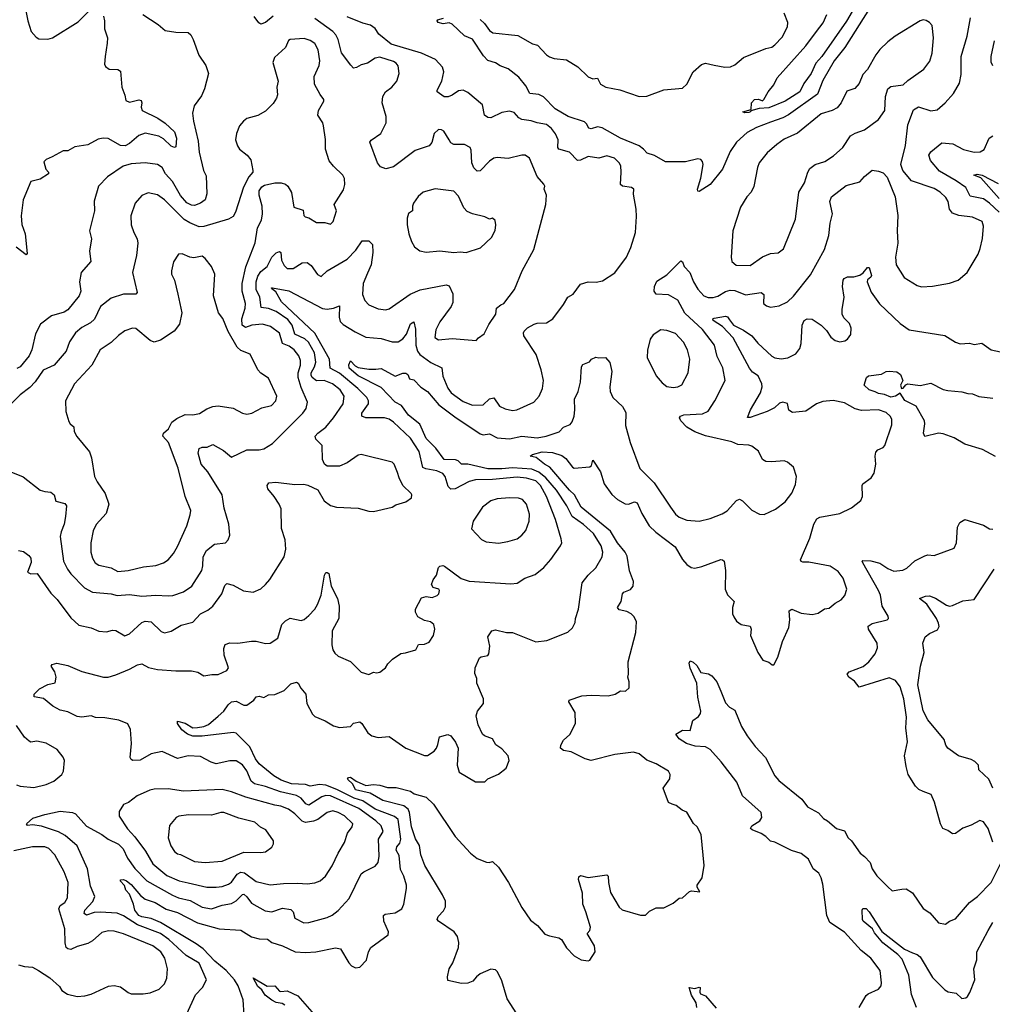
# Model space of a CAD drawing. Extents: x 2056909 to 2160450, y 827444 to 1016825.
# Tile 478 of 501: x 2131233 to 2137533, y 982416 to 988792. Entities that reach past the tile are written whole.
import ezdxf

# ---------------------------------------------------------------- set-up
doc = ezdxf.new("R2010")
doc.units = 0

msp = doc.modelspace()

# ---------------------------------------------------------------- linework, layer by layer
at = {"layer": '0CON10XD'}
for points in [[(2131260.8, 988915), (2131285.8, 988785), (2131307.5, 988715), (2131338.6, 988678.6), (2131357.6, 988667.6), (2131415, 988667.3), (2131445, 988673.9), (2131612, 988778), (2131691.1, 988858.9)], [(2136736.4, 988865), (2136578, 988612), (2136508.1, 988525), (2136435, 988398.9), (2136399.5, 988310.5), (2136212.9, 988177.1), (2136175, 988157.1), (2136095, 988128.8), (2136005.7, 988094.3), (2135945, 988061.2), (2135875, 988000), (2135835, 987939.2), (2135784.5, 987825), (2135705, 987725.6), (2135635, 987678.8), (2135625, 987682.5), (2135624, 987695), (2135644.5, 987765.5), (2135660, 987855), (2135656, 987875), (2135645, 987887.5), (2135625, 987890.6), (2135545, 987871.2), (2135415, 987872.3), (2135345, 987912.5), (2135297.2, 987927.2), (2135274.4, 987955), (2135245, 987975.3), (2135125, 988024.7), (2135005, 988092), (2134975, 988099.1), (2134935, 988086.4), (2134919.3, 988089.3), (2134905, 988118.1), (2134890.5, 988130.5), (2134786.2, 988166.2), (2134700.6, 988215), (2134625, 988293.8), (2134595, 988307.1), (2134538, 988315), (2134511.4, 988365), (2134465, 988420), (2134396.7, 988475), (2134344.4, 988494.4), (2134315, 988513.3), (2134265, 988529.2), (2134238, 988558), (2134166.4, 988666.4), (2134115, 988687.1), (2134035, 988762.9), (2134015, 988771.5), (2133975, 988766), (2133944.3, 988775), (2133936, 988785), (2133938.3, 988791.7), (2133978.7, 988801.3)], [(2136625, 988845.5), (2136588.2, 988781.8), (2136428.4, 988555), (2136390, 988510), (2136358.4, 988445), (2136311.1, 988378.9), (2136285.4, 988325), (2136190.8, 988265), (2136085, 988222.5), (2136021.7, 988218.3), (2135968.3, 988201.7), (2135966.7, 988195), (2135955, 988191.4), (2135929.3, 988189.3), (2135917.5, 988195), (2135970, 988210), (2135973.8, 988255), (2135992.5, 988275), (2136018.3, 988278.3), (2136045, 988267.5), (2136052.5, 988275), (2136080, 988325), (2136118.5, 988371.5), (2136140, 988415), (2136325, 988622.7), (2136393.7, 988716.3), (2136437.4, 988772.6), (2136460.7, 988825)], [(2131775.4, 988815), (2131782.5, 988785), (2131782.6, 988732.6), (2131802.5, 988675), (2131800.5, 988639.5), (2131786.7, 988555), (2131783.3, 988505), (2131788.3, 988488.3), (2131813, 988473), (2131869.3, 988469.3), (2131885, 988460), (2131893.8, 988355), (2131914.1, 988304.1), (2131919.5, 988269.5), (2131945, 988258.8), (2132005, 988274), (2132019.7, 988269.7), (2132024.3, 988255), (2132020, 988225), (2132026.2, 988205), (2132128, 988155), (2132175, 988122.9), (2132235, 988066.2), (2132248.5, 988025), (2132245, 987968.8), (2132235, 987964.2), (2132215, 987972.5), (2132165, 988020), (2132135, 988038.5), (2132045, 988057.5), (2132005, 988043.1), (2131945, 987990), (2131916.7, 987975), (2131885, 987977.1), (2131805, 988022.2), (2131773.8, 988026.2), (2131742.2, 988017.8), (2131675, 987982.5), (2131590.9, 987969.1), (2131545.8, 987944.2), (2131515, 987943.8), (2131442.5, 987905), (2131405, 987886.7), (2131388.3, 987871.7), (2131403.3, 987825), (2131420, 987805), (2131418.8, 987795), (2131365, 987760), (2131304.7, 987745.3), (2131255.8, 987625.8), (2131241.5, 987521.5), (2131246.5, 987466.5), (2131269.2, 987405), (2131282, 987278), (2131275, 987269.2), (2131210, 987320)], [(2132031.2, 988825), (2132130.9, 988760.9), (2132175, 988722), (2132245, 988710.8), (2132325, 988710), (2132341.2, 988695), (2132356.2, 988665), (2132393.2, 988563.2), (2132439.2, 988495), (2132455.8, 988445), (2132430, 988345), (2132409.7, 988300.3), (2132364, 988235), (2132353.3, 988186.7), (2132358, 988135), (2132388.6, 988005), (2132395.4, 987935), (2132423.6, 987815), (2132441.7, 987781.7), (2132446, 987664), (2132434.1, 987625.9), (2132405, 987603.6), (2132365, 987590), (2132345, 987590.4), (2132315, 987607.3), (2132273.5, 987653.4), (2132223.3, 987745), (2132177.5, 987795), (2132156.5, 987835), (2132125, 987855.5), (2132044.6, 987864.6), (2131955, 987858.4), (2131903.8, 987843.8), (2131802, 987775), (2131742.5, 987715), (2131715, 987617.5), (2131716.7, 987555), (2131684.2, 987425), (2131697.3, 987372.7), (2131685.9, 987294.1), (2131693, 987227), (2131632, 987155), (2131620, 987095), (2131630, 987035), (2131617.7, 987005), (2131545, 986913.6), (2131520.8, 986899.2), (2131440, 986875), (2131368.7, 986821.3), (2131335, 986758.1), (2131310.5, 986655), (2131293.3, 986615), (2131235, 986543.8), (2131215, 986534.1)], [(2132875, 988815.4), (2132825, 988773.8), (2132795, 988764.4), (2132781.7, 988771.7), (2132752.1, 988812.1)], [(2132765, 984767.8), (2132825, 984752.2), (2132855, 984755.6), (2132905, 984786.2), (2132930, 984875), (2132955, 984900), (2132985, 984917.5), (2133055, 984902.2), (2133075, 984908.5), (2133105, 984933.3), (2133145.5, 984975), (2133161.8, 985005), (2133185.7, 985065), (2133206.2, 985195), (2133215, 985212.5), (2133225, 985213.3), (2133235.5, 985205.5), (2133249.5, 985125), (2133290.5, 985045), (2133302.1, 984995), (2133300, 984915), (2133256.4, 984835), (2133254.3, 984745), (2133261.2, 984711.2), (2133275, 984690), (2133295, 984671.2), (2133375, 984636.7), (2133445, 984567.5), (2133495, 984552.5), (2133525, 984566.7), (2133545, 984562.5), (2133565, 984566.7), (2133602.5, 984595), (2133618.3, 984621.7), (2133648.6, 984651.4), (2133702.2, 984687.8), (2133731.7, 984691.7), (2133798.7, 984711.3), (2133815, 984746.7), (2133855, 984748.8), (2133885, 984761.2), (2133912.5, 984805), (2133922.5, 984845), (2133915.7, 984875.7), (2133893.9, 984893.9), (2133855, 984901.2), (2133812.5, 984925), (2133796.7, 984955), (2133796.7, 984975), (2133835, 985047.5), (2133865, 985057.5), (2133905, 985051.2), (2133937, 985063), (2133948, 985075), (2133952.5, 985095), (2133947.1, 985105), (2133910, 985115), (2133901.2, 985135), (2133910, 985165), (2133932, 985195), (2133945.8, 985244.2), (2133955, 985253.8), (2133972.7, 985257.3), (2133985, 985252.5), (2134093, 985173), (2134144.1, 985155.9), (2134415, 985139.2), (2134455, 985144.3), (2134505, 985175.7), (2134570.9, 985199.1), (2134628.6, 985245), (2134673.5, 985296.5), (2134736, 985385), (2134744.2, 985405), (2134739.7, 985429.7), (2134702.7, 985555), (2134644.2, 985705), (2134605.2, 985775), (2134576.4, 985806.4), (2134515, 985824.4), (2134455, 985829.3), (2134295, 985814.8), (2134185, 985813.5), (2134145, 985802.3), (2134054, 985755), (2134025, 985751.8), (2134009.2, 985769.3), (2133987.9, 985835), (2133973.6, 985853.6), (2133935, 985870), (2133863, 985883), (2133843.3, 985893.3), (2133820.3, 985995), (2133765, 986083.3), (2133655, 986186.9), (2133625, 986205.9), (2133595, 986214.7), (2133475, 986214.6), (2133448.8, 986225), (2133450, 986245), (2133491.5, 986305), (2133491.2, 986325), (2133481.1, 986345), (2133422.5, 986405), (2133303.6, 986503.6), (2133243.6, 986535), (2133239.2, 986595), (2133145, 986762.6), (2132928.9, 986965), (2132891, 987031), (2132865, 987050), (2132863.3, 987055), (2132870, 987055), (2132976.3, 987036.3), (2133195, 986921.8), (2133225, 986917.9), (2133265.3, 986924.7), (2133305, 986940), (2133301.5, 986865), (2133308.9, 986838.9), (2133328.3, 986818.3), (2133405, 986770), (2133475.8, 986735.8), (2133575, 986728.5), (2133645, 986705.6), (2133685, 986706.9), (2133715, 986725.5), (2133738.2, 986755), (2133765, 986822.5), (2133785, 986836.2), (2133797.4, 986787.4), (2133799.3, 986685), (2133809.5, 986645), (2133824.8, 986624.8), (2133895, 986571.6), (2133967.3, 986537.3), (2133973.6, 986483.6), (2134005, 986405.8), (2134027.5, 986375), (2134105, 986319.6), (2134165, 986296.7), (2134235, 986298.9), (2134275, 986336.5), (2134303.6, 986343.6), (2134340.2, 986290.2), (2134377.7, 986272.3), (2134425, 986261.9), (2134452.5, 986265), (2134563.7, 986316.3), (2134598.1, 986355), (2134618.5, 986405), (2134625.5, 986455), (2134610, 986525), (2134577.8, 986625), (2134498.6, 986745), (2134495.7, 986765), (2134501.4, 986775), (2134523.1, 986796.9), (2134565, 986820.6), (2134585, 986827.5), (2134645, 986829.4), (2134685.6, 986855), (2134755, 986947.5), (2134783.6, 986996.4), (2134817.5, 987015), (2134865, 987078.8), (2134915, 987094.2), (2134967, 987093), (2135008.3, 987101.7), (2135087.6, 987152.4), (2135163.1, 987255), (2135192, 987318), (2135221.4, 987415), (2135227.6, 987517.6), (2135225.4, 987565.4), (2135207.7, 987662.3), (2135211.2, 987695), (2135195.5, 987705.5), (2135136.7, 987715), (2135124.5, 987724.5), (2135129.5, 987805), (2135125.6, 987845), (2135115, 987866), (2135084.6, 987894.6), (2135035, 987910.6), (2134984.3, 987895.7), (2134915, 987905.7), (2134865, 987881.9), (2134845, 987881.1), (2134793.1, 987935), (2134724.3, 987955), (2134719.5, 987965), (2134720, 988015), (2134703.8, 988053.8), (2134677.6, 988087.6), (2134645, 988112.7), (2134585, 988123.8), (2134545, 988138.2), (2134485, 988145.6), (2134465, 988157.5), (2134435, 988191.9), (2134405, 988200.5), (2134355, 988192.2), (2134285, 988156), (2134265, 988158), (2134244.2, 988175), (2134231.2, 988241.2), (2134135, 988320), (2134105, 988336.2), (2134075, 988332.5), (2134035, 988303.6), (2134007.4, 988292.6), (2133982.5, 988292.5), (2133938, 988325), (2133936, 988335), (2133966.3, 988393.7), (2133979.2, 988455), (2133971.2, 988485), (2133926.7, 988535), (2133836, 988576), (2133638.9, 988635), (2133559, 988699), (2133536, 988736), (2133506.1, 988756.1), (2133455, 988770), (2133355, 988810)], [(2133485, 987151.9), (2133457.5, 987085), (2133453, 987013), (2133468.9, 986975), (2133494.3, 986945), (2133555, 986920), (2133605, 986914.5), (2133625, 986918.9), (2133762.9, 987015), (2133826.2, 987043.8), (2133995, 987075.4), (2134015, 987068.6), (2134037.4, 987017.4), (2134038.7, 986961.3), (2134028, 986935), (2133955, 986836.7), (2133928.6, 986785), (2133922.5, 986735), (2133945, 986719.2), (2134035, 986728), (2134190, 986715), (2134205, 986732.5), (2134242.3, 986757.7), (2134272.4, 986817.6), (2134317.5, 986885), (2134320.6, 986925), (2134349.2, 986945), (2134369.2, 986955), (2134438.6, 987045), (2134488.1, 987165), (2134562.2, 987305), (2134641.2, 987595), (2134646, 987655), (2134630, 987695), (2134633.3, 987715), (2134628.3, 987728.3), (2134585, 987776.7), (2134535.8, 987895), (2134506.7, 987915), (2134485, 987915.6), (2134396.8, 987893.2), (2134325, 987899.4), (2134305, 987895.6), (2134275, 987876.7), (2134215, 987814.3), (2134195, 987810.8), (2134175, 987832.5), (2134161.8, 987865), (2134156.8, 987946.8), (2134150, 987965), (2134115, 987984.2), (2134044.2, 987984.2), (2134025.8, 987995.8), (2134014.5, 988014.5), (2133980.7, 988070.7), (2133965, 988080), (2133945, 988080.6), (2133917.3, 988055), (2133902, 987998), (2133885, 987975.7), (2133795.4, 987944.6), (2133655, 987839.2), (2133605, 987827.1), (2133570.5, 987840.5), (2133550, 987865), (2133500.6, 987999.4), (2133508.5, 988011.5), (2133573.1, 988055), (2133605.6, 988125), (2133607.1, 988165), (2133580.6, 988255), (2133585.8, 988295), (2133602.5, 988325), (2133642.9, 988355), (2133675.6, 988395), (2133690, 988445), (2133683.9, 988493.9), (2133671.9, 988511.9), (2133655, 988522.7), (2133565, 988550.8), (2133535, 988543.6), (2133485, 988511.4), (2133445, 988500), (2133415, 988482.5), (2133395, 988479.4), (2133377.2, 988497.2), (2133318.3, 988578.3), (2133295.3, 988665), (2133280.4, 988695), (2133261.2, 988715), (2133145, 988799.2)], [(2133942, 984098), (2133951.8, 984148.2), (2134005, 984162.5), (2134024.5, 984154.5), (2134055, 984113.8), (2134073.1, 984075), (2134065.8, 983965.8), (2134078.8, 983918.8), (2134185, 983857.5), (2134245, 983857.5), (2134265, 983876.7), (2134334, 983906), (2134384.6, 983945.4), (2134403.5, 983995), (2134396.7, 984025), (2134355, 984070), (2134316.4, 984096.4), (2134295, 984135.4), (2134244.1, 984154.1), (2134231.4, 984165), (2134201.9, 984225), (2134190, 984285), (2134198.8, 984315), (2134236.7, 984365), (2134236.7, 984395), (2134193.8, 984495), (2134193.3, 984525), (2134181.7, 984558.3), (2134184.1, 984595.9), (2134210.5, 984659.5), (2134222.9, 984667.1), (2134265, 984674.3), (2134272, 984685), (2134278.8, 984735), (2134266, 984795), (2134290, 984835), (2134315, 984840.8), (2134385, 984824.2), (2134425, 984824), (2134575, 984764.2), (2134647.5, 984772.5), (2134783.6, 984826.4), (2134812.5, 984855), (2134831.7, 984888.3), (2134833.3, 984915), (2134852.5, 984975), (2134876.7, 985145), (2134915, 985195.7), (2134965, 985242.5), (2135006.7, 985315), (2135009.5, 985345), (2134999.6, 985385), (2134948.8, 985465), (2134885, 985524.3), (2134811.3, 985575), (2134776.7, 985645), (2134710.6, 985745), (2134641.2, 985825), (2134595, 985862.3), (2134550.6, 985880.6), (2134425, 985890.3), (2134355, 985883), (2134265, 985884.5), (2134135, 985913.1), (2134095, 985913.8), (2134072.7, 985935), (2134055, 985942.6), (2133982.9, 985945), (2133927.5, 986017.5), (2133865, 986079.3), (2133823.9, 986173.9), (2133752, 986232), (2133705, 986294.6), (2133665, 986315.8), (2133575, 986410.4), (2133425, 986487.1), (2133366.6, 986535), (2133365, 986557.5), (2133375, 986583.8), (2133405, 986550), (2133425, 986540.5), (2133495, 986529.4), (2133540.3, 986529.7), (2133575, 986533.2), (2133665, 986483.8), (2133715, 986502.7), (2133735, 986503.5), (2133746.9, 986495), (2133757.5, 986467.5), (2133785, 986460), (2133831.9, 986411.9), (2133875, 986385.6), (2133948.7, 986298.7), (2134050.6, 986220.6), (2134215, 986109.7), (2134235, 986104.7), (2134275, 986111.1), (2134325, 986083.5), (2134405, 986078.5), (2134485, 986096.1), (2134585, 986084.7), (2134643.8, 986095), (2134726.4, 986123.6), (2134755.7, 986154.3), (2134798.3, 986171.7), (2134812.4, 986187.6), (2134824.4, 986225), (2134828.5, 986265), (2134825.7, 986334.3), (2134849.2, 986385), (2134864.3, 986445), (2134872.5, 986545), (2134880, 986560), (2134923.3, 986576.7), (2134936.4, 986593.6), (2134965, 986607.5), (2134985, 986602.5), (2135027.5, 986605), (2135055, 986572.5), (2135068.6, 986515), (2135054.4, 986415), (2135056.9, 986385), (2135075, 986346.2), (2135137, 986287), (2135158.3, 986248.3), (2135157.1, 986165), (2135188, 986055), (2135250, 985885), (2135343.3, 985793.3), (2135447.5, 985635), (2135480.6, 985590.6), (2135505, 985570.6), (2135555, 985550.4), (2135634.4, 985545.6), (2135705, 985562.9), (2135783.3, 985593.3), (2135815, 985611.2), (2135875, 985678.8), (2135895, 985686.7), (2135915, 985676.7), (2135975, 985616.2), (2136025, 985590), (2136055, 985588), (2136127.9, 985622.1), (2136190.9, 985669.1), (2136235, 985726.2), (2136257.9, 985782.1), (2136264.2, 985835), (2136244, 985895), (2136205, 985927.5), (2136184.2, 985935.8), (2136105, 985928.8), (2136065, 985932), (2136043.8, 985945), (2136018, 985998), (2135975, 986030), (2135955, 986036.7), (2135885, 986041.2), (2135845, 986058.5), (2135675, 986096.9), (2135605, 986122.6), (2135553.7, 986153.7), (2135514.5, 986195), (2135507.1, 986215), (2135512, 986225), (2135535, 986232.5), (2135655, 986240.8), (2135692.2, 986257.8), (2135735.7, 986325), (2135801.9, 986455), (2135787.2, 986537.2), (2135750.3, 986610.3), (2135733.1, 986685), (2135655.8, 986785.8), (2135541.5, 986891.5), (2135495, 986975.6), (2135435, 987010), (2135355, 987016), (2135343.3, 987033.3), (2135344.4, 987064.4), (2135360.2, 987099.8), (2135425, 987140), (2135515, 987231.2), (2135526.2, 987225), (2135536.2, 987195), (2135572.9, 987155), (2135596.2, 987095), (2135625, 987046.9), (2135665, 987004.4), (2135692.8, 986992.8), (2135725, 986992.7), (2135755, 987002.5), (2135805, 987032.2), (2135835, 987039.8), (2135865, 987038.6), (2135935, 987011.3), (2136036.4, 987026.4), (2136052.9, 987012.9), (2136051.2, 986955), (2136069.1, 986939.1), (2136095, 986930), (2136151.3, 986938.7), (2136205, 986965.8), (2136245, 987002), (2136355, 987140), (2136445.8, 987305), (2136474.4, 987395), (2136482.7, 987475), (2136497.8, 987535), (2136481.1, 987615), (2136491.9, 987645), (2136585, 987717.8), (2136675, 987742), (2136705, 987776), (2136755, 987817.5), (2136795, 987812.5), (2136825, 987800), (2136851.9, 987771.9), (2136902.5, 987645), (2136920, 987525), (2136915.7, 987425), (2136920, 987345), (2136906.1, 987255), (2136909.5, 987205), (2136962, 987122), (2137045, 987071.4), (2137075, 987063.3), (2137145, 987067.8), (2137255, 987085.7), (2137311.2, 987105), (2137369.4, 987155), (2137440.6, 987275), (2137455, 987310), (2137469.5, 987375), (2137475.5, 987455), (2137467.5, 987485), (2137405, 987514.5), (2137315.3, 987525.3), (2137275, 987539.6), (2137254.7, 987564.7), (2137247.3, 987615), (2137231.2, 987641.2), (2137194.2, 987675), (2137155, 987699.4), (2137008.3, 987748.3), (2136953.8, 987815), (2136941.2, 987855), (2136971.3, 987978.7), (2136985, 988112.5), (2137022.4, 988207.6), (2137055, 988227.5), (2137135, 988202.5), (2137175, 988208.6), (2137227.1, 988255), (2137280.8, 988315), (2137319.5, 988380.5), (2137331.7, 988438.3), (2137331.5, 988555), (2137370, 988685), (2137390.5, 988805)], [(2134215, 988793.1), (2134243.3, 988766.7), (2134275, 988722.9), (2134298.3, 988708.3), (2134459.3, 988689.3), (2134555, 988637.1), (2134587.4, 988627.4), (2134644.3, 988565), (2134665, 988552.2), (2134695, 988541.5), (2134775, 988532.5), (2134847.6, 988487.6), (2134915, 988423.3), (2134945, 988410.5), (2134975, 988414.2), (2134995, 988375.8), (2135028.8, 988355), (2135119.1, 988339.1), (2135244.6, 988294.6), (2135295, 988296.5), (2135405, 988338.1), (2135525, 988348.6), (2135554.3, 988375), (2135595.4, 988455), (2135648.7, 988501.3), (2135675, 988511.2), (2135731.8, 988498.2), (2135800, 988485), (2135837.5, 988487.5), (2135865, 988501.1), (2135921.9, 988548.1), (2136065, 988606), (2136105, 988614.2), (2136125, 988629.2), (2136170.6, 988679.4), (2136205.9, 988745.9), (2136207.5, 988775), (2136184, 988835)], [(2135965, 987201.1), (2136045, 987255.7), (2136095, 987278.6), (2136145, 987282.5), (2136181.1, 987308.9), (2136258.3, 987501.7), (2136279.4, 987675), (2136315.5, 987735), (2136337.1, 987805), (2136351.7, 987828.3), (2136385, 987854.2), (2136448.8, 987875), (2136505, 987911.1), (2136564.7, 987965.3), (2136615, 988040), (2136643.4, 988056.6), (2136705, 988078.6), (2136795, 988146), (2136836.9, 988205), (2136841.4, 988295), (2136856.2, 988345), (2136875, 988359.2), (2136955, 988371.5), (2136985, 988399.2), (2137088.6, 988471.4), (2137127.2, 988522.8), (2137142.5, 988575), (2137150.8, 988675), (2137144.1, 988754.1), (2137126.7, 988775), (2137105, 988788), (2137085, 988790.8), (2137065, 988784.3), (2136903.2, 988686.8), (2136855, 988650), (2136805, 988598.8), (2136778, 988565), (2136725, 988470), (2136695, 988436.7), (2136670.5, 988379.5), (2136642.9, 988347.1), (2136590.3, 988329.7), (2136554.2, 988255), (2136528.2, 988221.8), (2136495.4, 988204.6), (2136425, 988182.5), (2136271.9, 988058.1), (2136185, 988018.5), (2136136.2, 987983.8), (2136075, 987930), (2136022.5, 987865), (2136010.9, 987835), (2135988.7, 987711.3), (2135970, 987675), (2135941.9, 987645), (2135901.1, 987578.9), (2135851.2, 987425), (2135842, 987255), (2135845.8, 987225.8), (2135873.1, 987203.1), (2135965, 987201.1)], [(2132025, 985059.6), (2132115, 985066.1), (2132195, 985060.4), (2132225, 985064.5), (2132295, 985087.5), (2132348.1, 985125), (2132412.2, 985225), (2132420, 985255), (2132422.1, 985315), (2132442.5, 985355), (2132495, 985395.6), (2132565.8, 985404.2), (2132583.8, 985425), (2132593.8, 985455), (2132588.1, 985525), (2132558.3, 985628.3), (2132544.3, 985715), (2132450.9, 985865), (2132409.3, 985915), (2132388.9, 985985), (2132394.4, 986015.6), (2132415, 986024.2), (2132446.8, 986023.2), (2132485, 986040.8), (2132552, 986002), (2132605, 985960), (2132705, 986006.2), (2132785, 986007.8), (2132815, 986014.4), (2132871.2, 986048.8), (2133066.7, 986243.3), (2133089.2, 986275), (2133097.1, 986315), (2133055, 986410.8), (2133037, 986475), (2133036, 986505), (2133050.9, 986555), (2133051.8, 986585), (2133040.9, 986615), (2133010.4, 986655), (2132978.8, 986678.8), (2132935.8, 986695.8), (2132915, 986763.1), (2132857.5, 986805), (2132805, 986820.9), (2132735.7, 986814.3), (2132695, 986800), (2132673.8, 986815), (2132671.1, 986855), (2132693.3, 986925), (2132696.2, 986955), (2132674.1, 987034.1), (2132673.4, 987085), (2132697, 987193), (2132757.3, 987347.3), (2132773.1, 987445), (2132800, 987495), (2132805.7, 987535), (2132804.3, 987585), (2132783.3, 987655), (2132783.3, 987685), (2132800.7, 987709.3), (2132818.3, 987721.7), (2132885, 987736.2), (2132926.1, 987736.1), (2132955, 987726.7), (2132970, 987715), (2132994.1, 987674.1), (2133009.2, 987579.2), (2133068.6, 987558.6), (2133072.5, 987525), (2133082.5, 987515), (2133105, 987510), (2133155, 987480), (2133208.3, 987478.3), (2133245, 987467.5), (2133263.6, 987486.4), (2133284, 987555), (2133270, 987595), (2133329.5, 987690.5), (2133338.8, 987725), (2133336.2, 987765), (2133326.7, 987785), (2133265, 987843.3), (2133237.7, 987877.7), (2133213.2, 987953.2), (2133214.2, 988015.8), (2133201.4, 988105), (2133195.5, 988125.5), (2133163.3, 988175), (2133167.5, 988205), (2133202.5, 988265), (2133202.5, 988275), (2133178.8, 988308.8), (2133142.5, 988375), (2133139.4, 988425), (2133171.9, 988495), (2133177.5, 988525), (2133167, 988597), (2133145, 988638.6), (2133115, 988658.6), (2133075, 988670), (2132985, 988664.2), (2132973.3, 988656.7), (2132955, 988613.3), (2132882.7, 988547.3), (2132872.5, 988515), (2132907.5, 988395), (2132897.5, 988355), (2132902, 988305), (2132896.8, 988283.2), (2132875, 988248.8), (2132825, 988200), (2132775, 988172.5), (2132705, 988153.3), (2132682.5, 988135), (2132656.7, 988105), (2132636.7, 988055), (2132631.2, 988015), (2132644, 987975), (2132656.7, 987955), (2132705.9, 987915.9), (2132730, 987885), (2132743.8, 987815), (2132743.3, 987805), (2132716.7, 987775), (2132682.3, 987707.7), (2132630.6, 987545), (2132615, 987517.5), (2132585, 987500), (2132425, 987452.5), (2132395, 987451.2), (2132335, 987475.9), (2132299, 987499), (2132171.1, 987625), (2132125, 987658.9), (2132065, 987670.6), (2132025, 987652.9), (2131980, 987605), (2131953, 987523), (2131955.7, 987465), (2131971.4, 987415), (2131993.7, 987373.7), (2131998.9, 987345), (2131989.1, 987265), (2131962.7, 987155), (2131994, 987025), (2131984.2, 987015.8), (2131905, 987014.5), (2131825, 986989.2), (2131755.4, 986934.6), (2131717, 986853), (2131691.6, 986828.4), (2131635, 986798.5), (2131594.4, 986765), (2131555, 986706), (2131533.1, 986645), (2131455.6, 986555), (2131385, 986522.9), (2131332.9, 986447.1), (2131298.9, 986411.1), (2131236.8, 986363.2), (2131156.2, 986283.8)], [(2137535, 988493.3), (2137525, 988517.5), (2137525.6, 988555), (2137547.5, 988655)], [(2137576.5, 987545), (2137515, 987604.2), (2137475, 987631.8), (2137389.8, 987649.8), (2137361.5, 987705), (2137299.5, 987749.5), (2137191, 987811), (2137131.4, 987881.4), (2137120.5, 987915), (2137135, 987937.3), (2137205, 987994.4), (2137277.9, 987987.9), (2137345, 987951.9), (2137415.5, 987935.5), (2137455, 987935.6), (2137479.2, 987950.8), (2137513.3, 988025), (2137535, 988040)], [(2137578.1, 987635), (2137458.1, 987768.1), (2137412.5, 987785), (2137435, 987791.4), (2137467.1, 987785), (2137571.5, 987731.5)], [(2134125, 987284.2), (2134216.7, 987315), (2134288.3, 987381.7), (2134312.7, 987427.3), (2134318, 987465), (2134313, 987493), (2134295, 987507.5), (2134275, 987500), (2134245.8, 987515.8), (2134165, 987535.7), (2134131.3, 987551.3), (2134110, 987575), (2134075, 987648.8), (2134045, 987681.2), (2133925, 987697.5), (2133846.7, 987675), (2133813, 987647), (2133783.8, 987605), (2133776.2, 987585), (2133776.2, 987555), (2133752.1, 987537.9), (2133742.3, 987507.7), (2133742, 987465), (2133754, 987405), (2133771.2, 987355), (2133791.2, 987321.2), (2133825, 987296.2), (2133865, 987286.2), (2133955, 987295.8), (2134045, 987284.2), (2134085, 987289.2), (2134125, 987284.2)], [(2131225, 985354), (2131257.6, 985347.6), (2131292.4, 985322.4), (2131305.7, 985305), (2131307, 985277), (2131283.8, 985213.8), (2131305, 985203.7), (2131346, 985206), (2131435, 985078.9), (2131475, 985037.5), (2131565, 984918.6), (2131615, 984871.4), (2131695, 984854.3), (2131745, 984832.5), (2131795, 984828.9), (2131835, 984839.4), (2131855, 984836.7), (2131915, 984803.1), (2131945, 984815.6), (2132025, 984889.4), (2132045, 984897.8), (2132085, 984894), (2132149.7, 984829.7), (2132171.1, 984821.1), (2132215, 984831.9), (2132277.9, 984872.1), (2132355, 984890.8), (2132405, 984944.4), (2132451.7, 984968.3), (2132485, 984994.3), (2132542.7, 985075), (2132562.6, 985127.4), (2132575, 985141.4), (2132615, 985130.5), (2132683.6, 985093.6), (2132745, 985086), (2132795, 985105.8), (2132825.8, 985135), (2132852.6, 985167.4), (2132945, 985313.3), (2132957.5, 985362.5), (2132952.7, 985425), (2132928, 985498), (2132926.5, 985625), (2132914.4, 985655), (2132881.9, 985705), (2132840.8, 985755), (2132836.7, 985775), (2132846.1, 985793.9), (2132891.7, 985798.3), (2133015, 985781.4), (2133074.1, 985784.1), (2133098.3, 985778.3), (2133165, 985747.5), (2133205, 985677.5), (2133245, 985646.7), (2133285, 985636.2), (2133425, 985630), (2133495, 985608.8), (2133525, 985606.7), (2133645, 985636.2), (2133668.3, 985651.7), (2133735, 985670), (2133770, 985695), (2133772.5, 985715), (2133767.5, 985725), (2133715, 985776.7), (2133690, 985825), (2133679.7, 985859.7), (2133658, 985915), (2133645, 985927.5), (2133445, 985976.2), (2133425, 985973.3), (2133355, 985922), (2133305, 985901.2), (2133225, 985900), (2133206.7, 985915), (2133194, 985945), (2133193.1, 986035), (2133150.6, 986075), (2133145.8, 986095), (2133163.1, 986115), (2133215.7, 986154.3), (2133265.4, 986215), (2133328.2, 986305), (2133335.4, 986355), (2133309.2, 986395), (2133258.9, 986435), (2133205, 986454.8), (2133155, 986454.4), (2133128.3, 986475), (2133120.5, 986490.5), (2133121.7, 986505), (2133143.4, 986545), (2133151.5, 986575), (2133142.3, 986635), (2133104.1, 986705), (2133079.2, 986725), (2133015, 986756.7), (2132998.4, 986815), (2132970.7, 986850.7), (2132895, 986903.5), (2132845, 986921.9), (2132797.9, 986927.9), (2132787.9, 986995), (2132764.4, 987045), (2132764.1, 987095), (2132775, 987132.5), (2132795, 987161.8), (2132835.4, 987195), (2132866, 987255), (2132895, 987282.9), (2132915, 987290.6), (2132924, 987285), (2132929.2, 987235), (2132945, 987201.4), (2132965, 987181.1), (2133005, 987181.8), (2133062.7, 987217.3), (2133095, 987219.4), (2133121.1, 987201.1), (2133161.3, 987141.3), (2133185, 987128.8), (2133225, 987166), (2133355, 987241.9), (2133409.2, 987300.8), (2133450.4, 987359.6), (2133495, 987360.5), (2133517.6, 987337.6), (2133521.3, 987285), (2133508.9, 987205), (2133485, 987151.9)], [(2131868.7, 985218.7), (2131935, 985224.6), (2132035, 985250), (2132115, 985257.5), (2132165, 985274), (2132195, 985293.8), (2132230, 985335), (2132255, 985380), (2132316.1, 985513.9), (2132337.1, 985585), (2132340.8, 985615), (2132305.8, 985705), (2132259.2, 985889.2), (2132197.1, 986055), (2132161.1, 986095), (2132164.4, 986115), (2132197.6, 986142.4), (2132218.5, 986185), (2132250.1, 986209.9), (2132305, 986234.6), (2132355, 986233.6), (2132398.4, 986241.6), (2132445, 986271.9), (2132485, 986288.1), (2132517.7, 986292.3), (2132615, 986277.1), (2132676.4, 986243.6), (2132705, 986237.5), (2132736.2, 986243.8), (2132800.3, 986279.7), (2132863.3, 986295), (2132892, 986325), (2132898, 986355), (2132845, 986471.2), (2132795, 986503.1), (2132775, 986524.2), (2132725.5, 986625.5), (2132665, 986650), (2132641.4, 986671.4), (2132582.6, 986772.6), (2132548.1, 986858.1), (2132521.4, 986895), (2132489.2, 987005), (2132497.1, 987145), (2132476, 987195), (2132435, 987246.2), (2132415, 987260), (2132361.2, 987251.2), (2132334.2, 987254.2), (2132285, 987276), (2132262.5, 987275), (2132228.8, 987225), (2132216.7, 987165), (2132216.7, 987145), (2132236.7, 987105), (2132258, 987015), (2132284, 986895), (2132268.8, 986821.2), (2132234.4, 986775.6), (2132145, 986717.5), (2132105, 986704.5), (2132078, 986715), (2131985, 986792.5), (2131964.1, 986794.1), (2131915, 986777.1), (2131872.6, 986747.4), (2131825, 986701.9), (2131753.1, 986655), (2131700, 986555), (2131587.5, 986435), (2131528.8, 986325), (2131531.2, 986255), (2131551.2, 986191.2), (2131558.8, 986175), (2131583.8, 986155), (2131586, 986125), (2131602.2, 986092.2), (2131684.5, 985994.5), (2131698.9, 985955), (2131717.5, 985835), (2131735, 985799.2), (2131785.5, 985725), (2131810, 985655), (2131792.9, 985595), (2131727.4, 985522.6), (2131708.3, 985481.7), (2131693.8, 985405), (2131694.6, 985345), (2131703.8, 985305), (2131721.1, 985275), (2131745, 985260), (2131825, 985243.1), (2131868.7, 985218.7)], [(2135458.3, 983711.7), (2135435, 983722.5), (2135401.2, 983815), (2135444.1, 983875.9), (2135445.8, 983905), (2135436.2, 983925), (2135355, 983974.2), (2135295, 983998), (2135245, 984038.6), (2135207.9, 984047.9), (2135086.7, 984033.3), (2134935, 983994), (2134895, 984006.2), (2134805, 984051.9), (2134755, 984059.2), (2134736.2, 984075), (2134738, 984095), (2134754.4, 984125.6), (2134796.7, 984163.3), (2134831.9, 984235), (2134830, 984305), (2134788.8, 984375), (2134792.5, 984385), (2134875, 984412.9), (2134935, 984417.5), (2135045, 984414), (2135090, 984425), (2135125, 984446.7), (2135157, 984443), (2135180, 984465), (2135180, 984505), (2135172.5, 984535), (2135176.2, 984553.8), (2135174.4, 984635), (2135224.2, 984824.2), (2135227, 984893), (2135211.9, 984925), (2135192.5, 984945), (2135165, 984959.1), (2135115, 984970.6), (2135105.7, 984985), (2135129.5, 985025), (2135136.9, 985075), (2135146.2, 985085), (2135188.7, 985101.3), (2135207.5, 985125), (2135208.1, 985155), (2135182.7, 985222.7), (2135168.5, 985318.5), (2135154.6, 985345), (2135105, 985404.6), (2135060.4, 985480.4), (2134869.1, 985635), (2134826.2, 985716.2), (2134795, 985744.8), (2134667.1, 985895), (2134631.8, 985915), (2134577.9, 985957.9), (2134540, 985965), (2134555, 985977.1), (2134616.4, 985993.6), (2134685, 985990), (2134745, 985969.8), (2134770.5, 985950.5), (2134812.5, 985895), (2134825, 985888), (2134925, 985896), (2134936.2, 985905), (2134945, 985940), (2134994.5, 985864.5), (2135017.6, 985787.6), (2135068.6, 985718.6), (2135105.3, 985685.3), (2135155, 985656.4), (2135175.3, 985654.7), (2135215, 985670), (2135233.3, 985663.3), (2135262.5, 985595), (2135310, 985515), (2135353.2, 985473.2), (2135478.8, 985378.8), (2135526.4, 985296.4), (2135555, 985264), (2135582.5, 985245), (2135605, 985240), (2135652, 985252), (2135775, 985295.7), (2135785.5, 985295.5), (2135795, 985286.2), (2135804.4, 985225), (2135803.1, 985105), (2135818.3, 985068.3), (2135860, 985025), (2135849.2, 984985), (2135850.8, 984945), (2135858, 984925), (2135876.8, 984896.8), (2135905, 984875.8), (2135964, 984864), (2135970, 984845), (2135966.2, 984805), (2136013.8, 984695), (2136045.8, 984645.8), (2136085, 984631.2), (2136106.4, 984613.6), (2136116.7, 984615), (2136143.3, 984665), (2136173.3, 984765), (2136214.1, 984855.9), (2136222, 984905), (2136216.7, 984965), (2136235, 984974), (2136295, 984949.2), (2136365, 984941.2), (2136405, 984948.8), (2136445, 984976.2), (2136475, 984982), (2136515, 985014.2), (2136553.8, 985035), (2136576.8, 985063.2), (2136590, 985105), (2136566.6, 985176.6), (2136535, 985220), (2136482.6, 985252.6), (2136345, 985278.6), (2136305, 985278.8), (2136293.6, 985283.6), (2136291.2, 985295), (2136350.6, 985435), (2136375.6, 985525), (2136395, 985560), (2136415, 985571.2), (2136545.8, 985594.2), (2136619.7, 985630.3), (2136680.5, 985679.5), (2136691.2, 985705), (2136688.8, 985775), (2136695, 985786.2), (2136748.8, 985825), (2136768, 985855), (2136777.5, 985915), (2136773.5, 985965), (2136778.9, 985991.1), (2136792.1, 986007.9), (2136825, 986022), (2136835.8, 986035), (2136881.7, 986168.3), (2136882.5, 986205), (2136870.8, 986225), (2136845, 986248.6), (2136795, 986266.7), (2136685, 986261.1), (2136645, 986272.2), (2136575, 986312.1), (2136502.6, 986327.4), (2136435, 986318.9), (2136393.8, 986305), (2136325, 986256.2), (2136239.5, 986249.5), (2136214.4, 986264.4), (2136206.6, 986306.6), (2136175, 986316), (2136155, 986308), (2136121.7, 986278.3), (2136075, 986255.4), (2135965, 986216), (2135947, 986217), (2135966.9, 986265), (2136030.8, 986375), (2136042.5, 986415), (2136040.9, 986435), (2136016.9, 986485), (2135980.4, 986510.4), (2135960, 986535), (2135855, 986731.1), (2135785.5, 986805), (2135725.6, 986845), (2135722.5, 986855), (2135730.8, 986859.2), (2135805, 986871.5), (2135817.3, 986867.3), (2135830.5, 986849.5), (2135855.8, 986815), (2135921.9, 986781.9), (2135975.3, 986745.3), (2136015, 986698.6), (2136105, 986612.9), (2136125, 986602.5), (2136164.3, 986595.7), (2136207.9, 986602.1), (2136260.5, 986629.5), (2136285, 986662.5), (2136294.2, 986695), (2136301.2, 986815), (2136314.7, 986845.3), (2136333.3, 986855), (2136365, 986852.2), (2136424.6, 986814.6), (2136459.1, 986779.1), (2136487.3, 986737.3), (2136515, 986714), (2136545, 986706.2), (2136577.3, 986712.7), (2136595, 986723.3), (2136615.8, 986754.2), (2136619.2, 986795), (2136608, 986825), (2136570.9, 986860.9), (2136560, 986885), (2136559.4, 986915), (2136573.1, 986995), (2136563.1, 987065), (2136565.8, 987105), (2136573.6, 987116.4), (2136595, 987127.5), (2136635, 987126.2), (2136675, 987138.6), (2136696.9, 987153.1), (2136725, 987187.5), (2136735, 987187.5), (2136749.2, 987135), (2136745.6, 987124.4), (2136725, 987106.7), (2136723.1, 987095), (2136747.3, 987027.3), (2136801.9, 986951.9), (2136935, 986825.7), (2136995, 986782.9), (2137225, 986746.2), (2137295, 986703.3), (2137323.9, 986693.9), (2137385, 986696.7), (2137415, 986690), (2137465, 986696.7), (2137524.5, 986654.5), (2137585, 986641.2)], [(2135465, 986410.8), (2135495, 986414.2), (2135522.3, 986427.7), (2135562.5, 986505), (2135574.2, 986595), (2135558.6, 986655), (2135531.4, 986705), (2135480.9, 986760.9), (2135425, 986780), (2135385, 986782.9), (2135335, 986750.8), (2135316.4, 986723.6), (2135298.7, 986651.3), (2135298.1, 986605), (2135355, 986486.2), (2135395, 986440), (2135425, 986418), (2135465, 986410.8)], [(2137554.3, 985964.3), (2137469.4, 986009.4), (2137355, 986044.5), (2137285, 986084.4), (2137215, 986110.6), (2137185, 986114.3), (2137095, 986094), (2137087.5, 986115), (2137096.2, 986175), (2137092.7, 986195), (2137038.8, 986288.8), (2136965, 986326.7), (2136935, 986374.4), (2136905.2, 986354.8), (2136875, 986348), (2136835, 986364.8), (2136795, 986371.6), (2136773.4, 986383.4), (2136735, 986395.7), (2136702.5, 986425), (2136717.5, 986475), (2136730, 986485), (2136815, 986496.5), (2136845, 986513.1), (2136865, 986516.4), (2136915, 986512.7), (2136938.6, 986495), (2136953.3, 986455), (2136938.8, 986425), (2136945, 986403.3), (2136955, 986405.4), (2136971.9, 986428.1), (2136985, 986434.5), (2137065, 986424.4), (2137135, 986438.1), (2137215, 986398.1), (2137245, 986390.6), (2137335, 986382.9), (2137375, 986370.6), (2137405, 986370), (2137445, 986353.3), (2137535, 986342.5)], [(2131155, 985872.5), (2131255, 985831.9), (2131365, 985745.8), (2131395, 985736), (2131433.6, 985733.6), (2131456.7, 985715), (2131467.5, 985675), (2131525, 985660), (2131535.8, 985645), (2131530.5, 985575), (2131521.2, 985525), (2131500.9, 985475), (2131495.6, 985445), (2131516.4, 985286.4), (2131541.9, 985235), (2131565, 985204.2), (2131652.6, 985112.6), (2131705, 985084.6), (2131825, 985074.6), (2131865, 985063.8), (2131945, 985070), (2132025, 985059.6)], [(2134335, 985403.5), (2134395, 985413.1), (2134455, 985431.4), (2134486.3, 985453.7), (2134511.4, 985485), (2134533.5, 985545), (2134535, 985590), (2134514.5, 985654.5), (2134488.8, 985685), (2134463.6, 985693.6), (2134405, 985695.6), (2134325, 985689.4), (2134285, 985677.1), (2134230.8, 985635), (2134170, 985545), (2134158.8, 985495), (2134225, 985426), (2134255, 985411.4), (2134335, 985403.5)], [(2137535.5, 983465.5), (2137505, 983553.8), (2137475, 983598.8), (2137452.7, 983607.3), (2137395, 983576), (2137342.3, 983557.7), (2137295, 983522.9), (2137275, 983520), (2137245, 983542.5), (2137212.5, 983555), (2137197.5, 983585), (2137158.8, 983725), (2137136.7, 983775), (2137085, 983793.3), (2137056.9, 983806.9), (2137035, 983829.2), (2136988.6, 983905), (2136973.9, 983956.1), (2136963.8, 984025), (2136982.9, 984115), (2136972.4, 984207.6), (2136977.8, 984275), (2136960, 984395), (2136935, 984471.2), (2136905, 984512), (2136865, 984531.4), (2136670, 984470), (2136639.7, 984509.7), (2136603.8, 984535), (2136593.3, 984555), (2136605, 984570), (2136696.1, 984603.9), (2136732.9, 984635), (2136772.9, 984685), (2136788.9, 984725), (2136786.7, 984755), (2136730, 984845), (2136727.5, 984865), (2136755, 984883.1), (2136852.5, 984905), (2136860, 984915), (2136858.8, 984928.8), (2136818.9, 984995), (2136807.7, 985065), (2136796, 985095), (2136693.5, 985275), (2136688.8, 985285), (2136695, 985291.2), (2136745, 985289.1), (2136805, 985271.9), (2136855, 985239.2), (2136895, 985222), (2136953, 985227), (2136979.3, 985240.7), (2137031.3, 985288.7), (2137095, 985321.2), (2137115, 985326.2), (2137155, 985323.3), (2137285, 985370), (2137300.8, 985405), (2137308, 985505), (2137323, 985537), (2137354.2, 985555.8), (2137475, 985518.8), (2137514.5, 985494.5), (2137535, 985493.1)], [(2137536, 983816), (2137510.6, 983875), (2137445.8, 983935), (2137444, 983965), (2137419.1, 983989.1), (2137395, 984002), (2137313.3, 984025), (2137245.6, 984075.6), (2137232, 984095), (2137220.5, 984130.5), (2137115, 984257.5), (2137085, 984316.2), (2137051, 984485), (2137067.1, 984605), (2137091.8, 984695), (2137082, 984755), (2137097.5, 984795), (2137125, 984817.5), (2137177.8, 984842.2), (2137187.4, 984862.6), (2137185, 984883.3), (2137171.8, 984915), (2137107.7, 985007.7), (2137061.2, 985045), (2137100.5, 985059.5), (2137125, 985060.3), (2137165, 985046.9), (2137235, 985000.8), (2137255, 984994.6), (2137275, 984997.9), (2137341.6, 985028.4), (2137415, 985036.7), (2137544.8, 985235)], [(2132315, 982354), (2132372.7, 982477.3), (2132417.5, 982525), (2132442, 982575), (2132395, 982681.9), (2132311.2, 982731.2), (2132199.2, 982835), (2132145, 982874.8), (2131995, 982930.5), (2131905, 982988.2), (2131865, 983006.9), (2131755, 983013.8), (2131715, 983009.8), (2131665, 982993.3), (2131650.6, 983005), (2131653.8, 983025), (2131707.5, 983082.5), (2131719.2, 983115), (2131692.2, 983182.2), (2131672.7, 983292.7), (2131605, 983442.7), (2131528.3, 983508.3), (2131485, 983533.2), (2131375, 983570.5), (2131315, 983579.4), (2131284.3, 983574.3), (2131276.2, 983585), (2131317.9, 983622.1), (2131395, 983646.2), (2131495, 983667.5), (2131575, 983657.9), (2131595, 983648.9), (2131665, 983569.1), (2131765, 983515.3), (2131805, 983485.3), (2131872.3, 983452.3), (2131902.8, 983422.8), (2131932.2, 983362.2), (2131979.5, 983295), (2132055.4, 983215), (2132221.9, 983121.9), (2132261.4, 983105), (2132337.6, 983087.6), (2132415, 983044.6), (2132475, 983035.4), (2132545, 983058.4), (2132605, 983069.7), (2132635, 983085.3), (2132675, 983128.2), (2132685, 983128.8), (2132705, 983112.7), (2132735, 983070.9), (2132821.9, 983021.9), (2132865.5, 983015.5), (2132935, 983039.2), (2132989.4, 983029.4), (2133003.5, 983015), (2133015.8, 982975), (2133073.6, 982943.6), (2133105, 982946.7), (2133225, 982978.9), (2133256.3, 982993.7), (2133295.5, 983024.5), (2133367.8, 983102.2), (2133445, 983260.8), (2133462, 983275), (2133535, 983311.1), (2133554.5, 983335), (2133561.8, 983375), (2133557.1, 983485), (2133586.2, 983535), (2133575, 983572.2), (2133540.4, 983605), (2133429.2, 983685), (2133245, 983765.9), (2133215, 983768), (2133190.1, 983759.9), (2133105, 983705.3), (2133085.3, 983715), (2133055, 983751.1), (2133025, 983768.4), (2132922, 983792), (2132825, 983826.6), (2132754.4, 983844.4), (2132732, 983862), (2132705, 983928.9), (2132675, 983966.5), (2132635, 983992.2), (2132595, 983993.3), (2132505, 983973.8), (2132473.6, 983983.6), (2132405, 984021.8), (2132325, 984026.1), (2132255, 984008.9), (2132155, 984054.2), (2132085, 984038.6), (2132013.6, 983996.4), (2131965, 983995.8), (2131955, 984001.2), (2131948.6, 984015), (2131957.1, 984105), (2131950.6, 984195), (2131933.1, 984233.1), (2131875.4, 984255.4), (2131785, 984270.8), (2131725, 984273.1), (2131695, 984283.5), (2131635, 984276.5), (2131605, 984280), (2131545, 984309.4), (2131495, 984321.1), (2131447.8, 984347.8), (2131386.8, 984396.8), (2131326.7, 984406.7), (2131326, 984425), (2131360.3, 984459.7), (2131415, 984488), (2131463, 984497), (2131470, 984535), (2131459.5, 984569.5), (2131437.5, 984605), (2131442.7, 984617.3), (2131474.3, 984624.3), (2131545, 984610), (2131635, 984570.8), (2131775, 984535.6), (2131805, 984535.6), (2131855, 984549.4), (2131945, 984585.6), (2131995, 984614.4), (2132025, 984621.9), (2132067.2, 984597.2), (2132125, 984584.5), (2132245, 984575.6), (2132345, 984575.8), (2132387.6, 984567.6), (2132425, 984544), (2132477.3, 984552.7), (2132519.1, 984550.9), (2132575, 984578), (2132585.6, 984595), (2132557.2, 984677.2), (2132555, 984720), (2132563.7, 984746.3), (2132595, 984757.5), (2132646.2, 984753.8), (2132735, 984768.6), (2132765, 984767.8)], [(2136669.4, 982395), (2136715, 982472.5), (2136728.8, 982485), (2136795.5, 982514.5), (2136812, 982535), (2136815.8, 982555), (2136806, 982636), (2136745.6, 982715), (2136683.5, 982765), (2136575, 982882.5), (2136479.4, 982945), (2136460.7, 982990.7), (2136435.3, 983195), (2136425, 983236.2), (2136408.6, 983265), (2136372.6, 983292.6), (2136342.2, 983355), (2136295, 983393.5), (2136232.9, 983412.9), (2136125, 983465.5), (2136095, 983472.5), (2136065, 983503.1), (2136035, 983522.9), (2135976.2, 983545), (2135967.5, 983555), (2135975, 983572), (2136026.1, 983603.9), (2136039.5, 983625), (2136035, 983657.5), (2135915, 983765.6), (2135877.1, 983855), (2135777, 983987), (2135706.1, 984066.1), (2135675, 984084.5), (2135608.7, 984088.7), (2135552, 984105), (2135504, 984135), (2135483.3, 984165), (2135525, 984190.8), (2135575, 984190), (2135593.8, 984255), (2135629.7, 984280.3), (2135641.7, 984298.3), (2135644.3, 984315), (2135625.3, 984405), (2135618.6, 984495), (2135575, 984593.3), (2135570, 984625), (2135575, 984640), (2135595, 984631.2), (2135619.4, 984609.4), (2135645, 984563.8), (2135695, 984556.7), (2135715, 984543.3), (2135748.8, 984505), (2135774, 984444), (2135805, 984367.5), (2135829.5, 984339.5), (2135865, 984320), (2135907.5, 984215), (2135945, 984154), (2135997.1, 984085), (2136062.9, 984015), (2136124.3, 983895), (2136149.2, 983865), (2136298, 983745), (2136336, 983695), (2136406.8, 983656.8), (2136439.7, 983619.7), (2136466.2, 983605), (2136522.5, 983555), (2136575, 983538.8), (2136599.4, 983495), (2136620, 983475), (2136676.2, 983395), (2136705, 983374.2), (2136741.9, 983335), (2136755, 983293.3), (2136785, 983248), (2136855, 983176.2), (2136885, 983150), (2136947.5, 983162.5), (2136975, 983163.8), (2137015, 983138.8), (2137085, 983036.7), (2137128.3, 983008.3), (2137184.2, 982944.2), (2137230, 982935), (2137255, 982953.8), (2137295, 982968.8), (2137385, 983075.8), (2137436, 983114), (2137524.3, 983205), (2137590, 983335)], [(2132685.8, 982345), (2132681.1, 982445), (2132647.2, 982535), (2132625.3, 982575), (2132571.2, 982635), (2132496.4, 982696.4), (2132420.3, 982775), (2132375, 982808.2), (2132145, 982946.5), (2132085, 982970.8), (2132025, 982982.5), (2132005, 982992.1), (2131977.9, 983025), (2131970.7, 983065), (2131945, 983128.8), (2131920, 983155), (2131912, 983185), (2131883.8, 983215), (2131887, 983223), (2131905, 983224.3), (2131925, 983216.4), (2131955, 983192.2), (2132015, 983121.1), (2132046.7, 983096.7), (2132111.2, 983075), (2132182.6, 983032.6), (2132255, 983011.5), (2132384.7, 982944.7), (2132525, 982905.3), (2132665, 982895.5), (2132733.4, 982853.4), (2132785, 982839.3), (2132838.5, 982838.5), (2132866.4, 982816.4), (2132935, 982795.5), (2133016.9, 982756.9), (2133085, 982751.1), (2133150, 982755), (2133278.5, 982781.5), (2133310, 982775), (2133363.8, 982685), (2133382.5, 982665), (2133407, 982653), (2133435, 982657.5), (2133478.3, 982701.7), (2133492.5, 982755), (2133508, 982785), (2133618.8, 982865), (2133622.5, 982885), (2133591.8, 982955), (2133589.4, 982990.6), (2133600.9, 982999.1), (2133665, 983008.5), (2133707.3, 983035), (2133722, 983065), (2133738.1, 983165), (2133738.7, 983188.7), (2133722.1, 983245), (2133698.6, 983288.6), (2133690.5, 983380.5), (2133670.9, 983415), (2133675.5, 983435), (2133695, 983460), (2133700.9, 983485), (2133685, 983612.2), (2133661.3, 983631.3), (2133535, 983680), (2133455, 983732.9), (2133399.9, 983750.1), (2133287.5, 983807.5), (2133215, 983835.1), (2133175, 983839.2), (2133115, 983829.1), (2133085, 983839), (2132994.4, 983844.4), (2132926.7, 983866.7), (2132880, 983895), (2132783.5, 983973.5), (2132761.2, 984005), (2132724.4, 984084.4), (2132635, 984171.8), (2132614.6, 984175.4), (2132415, 984151.8), (2132355, 984152.9), (2132318.8, 984165), (2132283.2, 984193.2), (2132254.3, 984235), (2132255, 984250), (2132305, 984236.5), (2132355, 984207.1), (2132385, 984208.1), (2132425, 984215.5), (2132455, 984228.8), (2132518.8, 984281.2), (2132555.7, 984315), (2132582.5, 984355), (2132605, 984375.6), (2132635, 984379.4), (2132685, 984354.4), (2132705, 984354.3), (2132750, 984385), (2132765, 984406.7), (2132785, 984412.5), (2132815, 984402.5), (2132845, 984420), (2132885, 984422), (2132945, 984447.5), (2132988.2, 984491.8), (2133025, 984501.4), (2133036.3, 984496.3), (2133053.5, 984463.5), (2133087.3, 984425), (2133093.1, 984365), (2133128.8, 984295), (2133145, 984280), (2133211.3, 984251.3), (2133265, 984219.2), (2133305, 984207.8), (2133375.9, 984214.1), (2133394.3, 984235.7), (2133435, 984245.7), (2133449.2, 984235), (2133486.9, 984175), (2133514.6, 984154.6), (2133555, 984143.1), (2133625, 984150.8), (2133735, 984074.5), (2133855, 984027.5), (2133875, 984026.7), (2133917.1, 984055), (2133933.5, 984075), (2133942, 984098)], [(2131213, 983837), (2131235, 983828.8), (2131325, 983820.6), (2131405, 983838.6), (2131455, 983861.4), (2131505, 983904), (2131517.5, 983925), (2131524.1, 983994.1), (2131515, 984016.7), (2131475, 984066), (2131405, 984108), (2131345, 984120), (2131305, 984113.3), (2131295, 984120), (2131265, 984146.2), (2131211.5, 984221.5)], [(2134452.9, 982355), (2134390.8, 982450.8), (2134355, 982568.8), (2134326.9, 982626.9), (2134315, 982639.4), (2134285, 982644.4), (2134215, 982613.1), (2134191.4, 982595), (2134168, 982565), (2134135, 982553.3), (2134095, 982550.8), (2134005, 982570), (2134003.8, 982593.8), (2134014.2, 982645), (2134038.6, 982685), (2134074.5, 982785), (2134077.4, 982817.4), (2134068.2, 982855), (2134046.5, 982885), (2133945, 982954.2), (2133938, 982965), (2133944, 982985), (2133978.3, 983021.7), (2133991.7, 983048.3), (2133990.4, 983085), (2133972.5, 983125), (2133856.9, 983315), (2133831.8, 983385), (2133823.2, 983445), (2133797.4, 983487.4), (2133770.9, 983565), (2133758, 983658), (2133749.4, 983679.4), (2133720.5, 983700.5), (2133585, 983736), (2133503.2, 983783.2), (2133408, 983805), (2133391.7, 983841.7), (2133356.7, 983875), (2133363.3, 983885), (2133375, 983887.1), (2133412.2, 983862.2), (2133475, 983832.5), (2133525, 983839.2), (2133565, 983835.7), (2133615, 983819.5), (2133671.2, 983821.2), (2133765, 983796.7), (2133788.3, 983778.3), (2133866.5, 983756.5), (2133912.6, 983712.6), (2134052.8, 983502.8), (2134153.3, 983395), (2134195, 983361.2), (2134256.1, 983336.1), (2134273.6, 983333.6), (2134295, 983340), (2134335, 983304), (2134400, 983205), (2134485, 983042), (2134541.9, 982961.9), (2134587.2, 982927.2), (2134635, 982871.4), (2134665, 982858.6), (2134725, 982845.7), (2134743.3, 982835), (2134775, 982782.5), (2134825, 982730), (2134870, 982705), (2134915, 982697.5), (2134925, 982702.5), (2134960, 982755), (2134956, 982795), (2134907.5, 982875), (2134925.9, 982894.1), (2134930, 982915), (2134900.8, 983015), (2134880, 983065), (2134878, 983135), (2134853.3, 983225), (2134855, 983242.5), (2134865, 983251.2), (2134915, 983237.5), (2135035, 983253.8), (2135043.8, 983245), (2135045.7, 983205), (2135060.5, 983140.5), (2135116.2, 983045), (2135135, 983028.8), (2135255, 982994), (2135285.9, 982994.1), (2135311.2, 983018.8), (2135355, 983041.2), (2135405, 983040), (2135465, 983071.2), (2135505, 983102.5), (2135525, 983106.7), (2135572.3, 983147.7), (2135585, 983152), (2135637.5, 983145), (2135622, 983175), (2135621.7, 983188.3), (2135654.2, 983235), (2135665.6, 983315.6), (2135646.9, 983515), (2135621.2, 983565), (2135597.7, 983587.7), (2135555, 983660), (2135523.9, 983673.9), (2135485, 983703.3), (2135458.3, 983711.7)], [(2132445, 983174), (2132505, 983174.7), (2132545, 983179.6), (2132585, 983193.8), (2132605, 983207.9), (2132641.9, 983258.1), (2132665, 983271.8), (2132688, 983268), (2132765, 983211.2), (2132855, 983190.4), (2132941.7, 983198.3), (2133035, 983201.2), (2133095, 983195.6), (2133145, 983201.9), (2133180, 983215), (2133212.9, 983245), (2133257.8, 983312.2), (2133295.5, 983394.5), (2133337, 983463), (2133355.8, 983525), (2133386.7, 983565), (2133390, 983585), (2133335.8, 983635.8), (2133295, 983658.4), (2133261.5, 983668.5), (2133225, 983658.8), (2133165, 983612.5), (2133135, 983601.2), (2133084.2, 983594.2), (2133063.2, 983603.2), (2133015, 983650.4), (2132975, 983679.6), (2132925, 983698.4), (2132885.7, 983705.7), (2132696.6, 983756.6), (2132605, 983792.1), (2132545, 983806.2), (2132295, 983796.4), (2132195, 983810.5), (2132105, 983810), (2132075, 983803.3), (2131994.5, 983765.5), (2131937, 983723), (2131905, 983709.2), (2131877.1, 983665), (2131877.1, 983635), (2131931.7, 983551.7), (2131979.6, 983499.6), (2132047.3, 983407.3), (2132095, 983326.4), (2132185, 983250.3), (2132265, 983216.7), (2132323.7, 983203.7), (2132445, 983174)], [(2132435, 983334.5), (2132545, 983342.1), (2132685, 983401.8), (2132795, 983398.6), (2132825.7, 983404.3), (2132865.8, 983434.2), (2132876.2, 983455), (2132876.2, 983475), (2132827.5, 983545), (2132793.4, 983563.4), (2132756.4, 983596.4), (2132652.5, 983622.5), (2132555, 983658.1), (2132535, 983658.1), (2132475, 983641.5), (2132326.3, 983643.7), (2132263.3, 983635), (2132245.8, 983625), (2132204.2, 983575), (2132194.3, 983495), (2132211.7, 983441.7), (2132235, 983406.2), (2132255, 983390), (2132275, 983385.8), (2132365, 983340), (2132435, 983334.5)], [(2131225, 982671.5), (2131265, 982660), (2131315, 982655.6), (2131355, 982634), (2131427.9, 982587.9), (2131490.4, 982530.4), (2131505.8, 982505), (2131542, 982482), (2131605, 982467.5), (2131655, 982471.5), (2131695, 982481.2), (2131807.3, 982532.7), (2131845, 982538.5), (2131885, 982530), (2131935, 982492.5), (2131955, 982484.5), (2132032.9, 982482.9), (2132078.6, 982491.4), (2132136.2, 982513.8), (2132171.7, 982548.3), (2132186.7, 982585), (2132190, 982645), (2132172.5, 982715), (2132146.4, 982755), (2132095, 982794.6), (2131905, 982871.8), (2131845, 982888.9), (2131808.1, 982891.9), (2131765, 982880.9), (2131703.5, 982826.5), (2131675, 982809.6), (2131605, 982789.5), (2131565, 982770.5), (2131545, 982774.4), (2131534.7, 982784.7), (2131527.7, 982815), (2131524.6, 982905), (2131487.1, 983035), (2131495, 983055.5), (2131525, 983075.6), (2131542.7, 983105), (2131546.5, 983205), (2131521.5, 983275), (2131461.5, 983385), (2131421.4, 983425), (2131395, 983435.4), (2131315, 983435.4), (2131195, 983410.9)], [(2137040.8, 982395), (2137008.6, 982478.6), (2136990.9, 982605), (2136947.7, 982707.7), (2136919.7, 982739.7), (2136824, 982815), (2136769.7, 982879.7), (2136756, 982905), (2136696.2, 982955), (2136692.5, 982965), (2136690, 983025), (2136695, 983036.2), (2136715, 983035.8), (2136735, 983014.2), (2136817.7, 982887.7), (2136963.2, 982773.2), (2137015, 982749.6), (2137045, 982739.1), (2137065, 982722.9), (2137145, 982590), (2137225, 982509.2), (2137247.6, 982497.6), (2137298.2, 982488.2), (2137335, 982454), (2137361.7, 982458.3), (2137372.3, 982467.7), (2137387.7, 982492.3), (2137420, 982575), (2137412, 982645), (2137433.3, 982705), (2137432.2, 982755), (2137505, 982893.8), (2137535.6, 982945)], [(2132950.3, 982410.3), (2132932.4, 982422.4), (2132895, 982428.5), (2132865, 982442.7), (2132823.8, 982475), (2132800.6, 982510.6), (2132775, 982532), (2132745, 982587.5), (2132835, 982534.2), (2132885, 982535.7), (2132915, 982502), (2132925, 982498), (2132965, 982504.3), (2133035, 982470.8), (2133155, 982332.5)], [(2135619.5, 982395), (2135615.5, 982425.5), (2135584, 982475), (2135570, 982525), (2135605, 982517.5), (2135635, 982527.5), (2135640, 982525), (2135637.5, 982495), (2135642.5, 982485), (2135675, 982470), (2135745, 982390.8)]]:
    msp.add_lwpolyline(points, dxfattribs=at)

doc.saveas('drawing.dxf')
